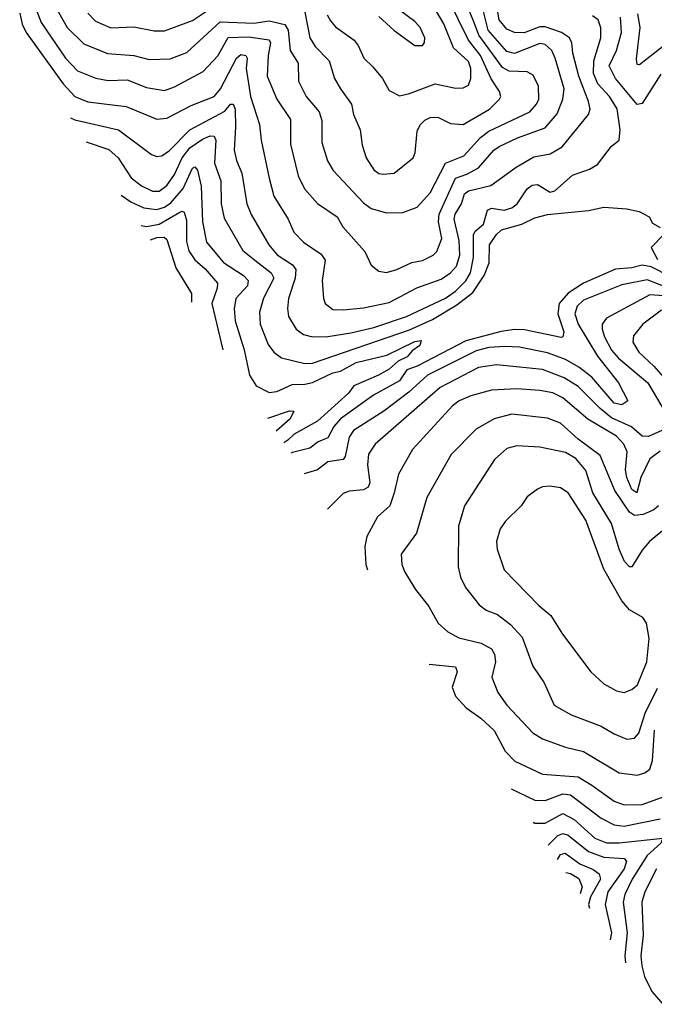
# Model space of a CAD drawing. Extents: x 1308313 to 1441400, y 959662 to 1036319.
# Tile 455 of 656: x 1400409 to 1402892, y 961515 to 965365. Entities that reach past the tile are written whole.
import ezdxf

# ---------------------------------------------------------------- set-up
doc = ezdxf.new("R2010")
doc.units = 0

msp = doc.modelspace()

# ---------------------------------------------------------------- linework, layer by layer
at = {"layer": '0CON10XD'}
for points in [[(1400440.9, 965490.9), (1400493.5, 965355), (1400588.4, 965215), (1400635, 965165.3), (1400706.9, 965136.9), (1400755, 965128.3), (1400829.9, 965129.9), (1400905, 965100.3), (1400975, 965089.2), (1401015, 965102.9), (1401127.6, 965162.4), (1401185, 965223.9), (1401225, 965295.6), (1401305, 965298), (1401385, 965287.1), (1401390.7, 965275), (1401381, 965225), (1401377.2, 965145), (1401414.8, 965054.8), (1401468.4, 964975), (1401468.2, 964878.2), (1401499.1, 964755), (1401523.6, 964703.6), (1401575, 964647.3), (1401651.5, 964595), (1401673.5, 964555), (1401759.1, 964459.1), (1401784.2, 964405), (1401815, 964382.1), (1401845, 964377.3), (1401885, 964388.7), (1401943.4, 964416.6), (1401985.7, 964424.3), (1402026.9, 964445), (1402041.2, 964458.8), (1402060.6, 964509.4), (1402048.3, 964575), (1402050.2, 964605), (1402114.2, 964745.8), (1402158.9, 964761.1), (1402204.3, 964785.7), (1402264.7, 964855), (1402285, 964870.2), (1402356.6, 964903.4), (1402465, 964942.4), (1402512.7, 964997.3), (1402534.3, 965055), (1402539.8, 965095), (1402504.7, 965215.3), (1402490.7, 965245), (1402465, 965268.4), (1402445, 965272.7), (1402345, 965233.7), (1402315, 965241), (1402242.1, 965325), (1402218.3, 965418.3)], [(1400543.5, 965425), (1400594.7, 965335), (1400660.5, 965270.5), (1400753.2, 965233.2), (1400855, 965225.9), (1400915, 965210), (1400997.8, 965212.2), (1401062.4, 965237.6), (1401193, 965357), (1401325, 965351.4), (1401385, 965361.5), (1401446.6, 965346.6), (1401460.2, 965325), (1401466.9, 965245), (1401498.2, 965195), (1401500.4, 965125), (1401529.7, 965065), (1401580.8, 965005), (1401591.6, 964971.6), (1401591.1, 964885), (1401613.9, 964813.9), (1401636.2, 964776.2), (1401755, 964649.2), (1401785, 964627.3), (1401845, 964610), (1401908.3, 964611.7), (1401965, 964632.2), (1402015, 964688.2), (1402075.1, 964804.9), (1402146.6, 964833.4), (1402212.4, 964905), (1402245, 964929.5), (1402404.8, 965005.2), (1402430.9, 965035), (1402440, 965055), (1402439.2, 965105), (1402418.1, 965148.1), (1402395, 965161.6), (1402325, 965163.8), (1402298.6, 965178.6), (1402205.4, 965305), (1402189, 965351), (1402147.1, 965455)], [(1400675, 965391.1), (1400705, 965359.2), (1400765, 965333.6), (1400855, 965338.1), (1400935, 965322.5), (1400975, 965322.5), (1401085, 965362.2), (1401195, 965435.2)], [(1401525.1, 965395.1), (1401543.8, 965293.9), (1401565, 965261.1), (1401619.6, 965205), (1401640.4, 965135), (1401665, 965094.5), (1401707.7, 965035), (1401715.5, 964995), (1401741.9, 964935), (1401748.5, 964875), (1401764.6, 964825), (1401795, 964778.6), (1401815, 964764.4), (1401831.1, 964761.1), (1401875, 964765.4), (1401948.5, 964825), (1401956.2, 964845), (1401965, 964930), (1401975.8, 964954.2), (1401995, 964972.5), (1402015, 964983.5), (1402045, 964984.5), (1402095, 964960), (1402145, 964955.4), (1402247.7, 965015), (1402287.1, 965055), (1402291.2, 965065), (1402287.1, 965085), (1402254, 965134), (1402212.5, 965225), (1402165.7, 965285.7), (1402085, 965451.1)], [(1400409, 965391), (1400418.3, 965348.3), (1400434, 965315), (1400579.1, 965115), (1400625, 965065.3), (1400675, 965044.8), (1400825, 965025.8), (1400945, 964977.1), (1400985, 964980), (1401080.5, 965029.5), (1401170.4, 965065), (1401195.1, 965094.9), (1401257.2, 965215), (1401275, 965229.7), (1401293.3, 965225), (1401299.5, 965215), (1401295.2, 965175), (1401312.3, 965065), (1401347.6, 964955), (1401353.5, 964895), (1401384.7, 964745.3), (1401402.9, 964675), (1401459.2, 964585), (1401482.3, 964535), (1401519.5, 964495), (1401588.4, 964448.4), (1401604.7, 964425), (1401592.7, 964345), (1401597.3, 964275), (1401604.5, 964255), (1401635, 964232.5), (1401675, 964231.2), (1401755, 964239.2), (1401855, 964259.5), (1401963.4, 964316.6), (1402058.9, 964351.1), (1402095, 964375.2), (1402117.9, 964402.1), (1402130.8, 964445), (1402128.4, 964501.6), (1402109.5, 964585), (1402113.1, 964605), (1402137.8, 964645), (1402149.5, 964685), (1402165, 964695.9), (1402253, 964717), (1402351.3, 964788.7), (1402421.2, 964828.8), (1402485, 964841.1), (1402531.2, 964868.8), (1402635, 964994.4), (1402640.9, 965015), (1402635.3, 965045), (1402596.7, 965145), (1402573.5, 965235), (1402569.7, 965275), (1402560.4, 965295), (1402529.5, 965315), (1402465, 965338.2), (1402445, 965337.1), (1402383.6, 965313.6), (1402345, 965315.7), (1402315, 965329), (1402285.2, 965365), (1402274.9, 965425)], [(1401611.9, 965385), (1401625, 965360.4), (1401645, 965338.2), (1401718.2, 965285), (1401733.8, 965265), (1401755.5, 965215), (1401791.1, 965181.1), (1401828.5, 965135), (1401855, 965089.2), (1401895, 965068.1), (1401935, 965076.9), (1402035, 965114.7), (1402115, 965097.7), (1402145, 965099.1), (1402165, 965110), (1402174.1, 965135.9), (1402173.9, 965175), (1402165, 965202.1), (1402106.2, 965255), (1402068.9, 965348.9), (1402035, 965406.7)], [(1401815, 965377.8), (1401875, 965322.9), (1401954.6, 965264.6), (1401985.4, 965264.6), (1401993.4, 965276.6), (1401994.4, 965295), (1401976.2, 965335), (1401955, 965358.2), (1401895, 965402.5)], [(1400607.5, 964981.7), (1400625, 964973.7), (1400795, 964934.7), (1400925, 964838.8), (1400945, 964830), (1400965, 964832.5), (1400995, 964854.2), (1401074.6, 964935.4), (1401212.3, 965007.7), (1401233.5, 965035), (1401245, 965035.5), (1401252.3, 965015), (1401254, 964945), (1401248.4, 964855), (1401256.9, 964815), (1401278.1, 964765), (1401298.2, 964645), (1401314.3, 964604.3), (1401384.2, 964485), (1401416.1, 964446.1), (1401476.3, 964406.3), (1401489.2, 964389.2), (1401487.1, 964355), (1401460.3, 964275), (1401456.4, 964236.4), (1401461.5, 964205), (1401490.9, 964155), (1401520, 964135), (1401555, 964124.7), (1401615, 964126.1), (1401705, 964140.9), (1401795, 964162), (1401922.9, 964205), (1402075, 964277.1), (1402115, 964304.5), (1402155.1, 964344.9), (1402172.7, 964375), (1402185.1, 964434.9), (1402185.2, 964524.8), (1402191.7, 964538.3), (1402224.2, 964565.8), (1402239.7, 964620.3), (1402255, 964628.4), (1402305, 964621.1), (1402335, 964629.5), (1402355.1, 964644.9), (1402395, 964703.9), (1402415, 964718.4), (1402435, 964720.7), (1402485, 964691.5), (1402503.4, 964696.6), (1402572.2, 964757.8), (1402638.5, 964781.5), (1402670.2, 964799.8), (1402725, 964870.8), (1402755.4, 964894.6), (1402758.2, 964935), (1402746.9, 965016.9), (1402717.6, 965065), (1402671.1, 965115), (1402654.9, 965154.9), (1402655.4, 965205), (1402683, 965295), (1402683.6, 965333.6), (1402672.5, 965365), (1402650.6, 965380.6)], [(1402917.8, 965152.2), (1402845, 965037.8), (1402825, 965033.5), (1402741, 965135), (1402715.7, 965185), (1402744.4, 965245), (1402764.5, 965315), (1402759.4, 965375)], [(1402925, 965258.9), (1402835, 965188.5), (1402825, 965190), (1402822.1, 965212.1), (1402837.2, 965335), (1402828, 965388)], [(1400668.8, 964888.4), (1400757.6, 964857.6), (1400794.7, 964825), (1400845, 964747.2), (1400886.2, 964716.2), (1400929.2, 964695), (1400955, 964695.3), (1400985, 964717.1), (1401015, 964760), (1401045, 964824.8), (1401075, 964864.5), (1401125, 964898.8), (1401155, 964911.3), (1401170.1, 964910.1), (1401176.2, 964895), (1401171.2, 964805), (1401195.6, 964735), (1401197.4, 964645), (1401209.3, 964589.3), (1401282.3, 964462.3), (1401335, 964421.8), (1401392.5, 964375), (1401403, 964355), (1401362.9, 964277.1), (1401348, 964222), (1401350.5, 964175), (1401381.1, 964095), (1401403.5, 964065), (1401433.6, 964043.6), (1401525, 964021.2), (1401555, 964022), (1401935, 964152.9), (1402025, 964193.5), (1402119.6, 964250.4), (1402181.7, 964298.3), (1402226.8, 964365), (1402245.6, 964415), (1402247.4, 964485), (1402275, 964525.2), (1402295, 964543.3), (1402374.2, 964565.8), (1402425, 964590.9), (1402475, 964603.7), (1402635, 964619.5), (1402695, 964632.5), (1402785.3, 964625.3), (1402832.5, 964615), (1402872.5, 964595), (1402885, 964570), (1402915, 964552.5)], [(1400806, 964679.6), (1400843.5, 964653.5), (1400895, 964629.7), (1400945, 964622.6), (1400975, 964632.8), (1401000.2, 964649.8), (1401048.8, 964705), (1401085, 964784.4), (1401095, 964790.6), (1401105, 964777.5), (1401118.9, 964715), (1401124.5, 964575), (1401140.4, 964495), (1401206.5, 964416.5), (1401285.1, 964365.1), (1401302.5, 964345), (1401300.7, 964325), (1401254.3, 964275), (1401247.8, 964235), (1401252.1, 964187.9), (1401287.4, 964075), (1401308.8, 963975), (1401334.1, 963934.1), (1401385, 963907.8), (1401415, 963912), (1401475, 963938.9), (1401525, 963939.6), (1401555, 963946.6), (1401635, 963984.5), (1401665, 963990.7), (1401725.6, 964025), (1401846.2, 964053.8), (1401955, 964107), (1401980.5, 964110.5), (1401975, 964090.8), (1401945, 964071.1), (1401925, 964047.4), (1401889.6, 964030.4), (1401855, 963999.4), (1401812.8, 963975), (1401716.2, 963933.8), (1401695.3, 963904.7), (1401575, 963795.2), (1401482.8, 963745), (1401458.4, 963721.6), (1401442.7, 963710.9)], [(1400884, 964561), (1400905, 964557.4), (1400955, 964566.4), (1401035, 964612.2), (1401045, 964616.8), (1401052.6, 964612.6), (1401061.7, 964581.7), (1401062.2, 964497.8), (1401071.2, 964461.2), (1401095, 964425.9), (1401135, 964391.6), (1401182.7, 964335), (1401181.4, 964315), (1401160.4, 964255), (1401203.8, 964074.3)], [(1400920.7, 964505.2), (1400945, 964514.3), (1400974.8, 964514.8), (1400985, 964506.4), (1401019.8, 964395), (1401080.7, 964295), (1401081.6, 964260.4)], [(1402930, 964525), (1402880, 964475), (1402905, 964428.1)], [(1402955, 964360.7), (1402879.5, 964399.5), (1402845, 964405.3), (1402804, 964395), (1402740.5, 964389.5), (1402615, 964335.6), (1402555, 964296.4), (1402519.8, 964255), (1402515.1, 964215), (1402538.1, 964145), (1402534.5, 964125.5), (1402527.7, 964122.3), (1402385, 964152.3), (1402345, 964153.9), (1402293.3, 964146.7), (1402155, 964109.2), (1401965, 964010.3), (1401923.3, 963996.7), (1401895, 963953.6), (1401793.1, 963896.9), (1401665, 963805.2), (1401638.6, 963775), (1401615, 963730.8), (1401576.8, 963715), (1401545, 963690.3), (1401476.5, 963673.5), (1401469.7, 963669.8)], [(1402945, 964316.6), (1402865, 964348.2), (1402765, 964328), (1402615, 964269), (1402590.5, 964245), (1402581.3, 964215), (1402594.9, 964174.9), (1402670.2, 964050.2), (1402751.6, 963945), (1402789.2, 963875), (1402765, 963859.1), (1402735, 963866.1), (1402647.6, 963967.6), (1402597, 964007), (1402545, 964036.5), (1402475, 964062.5), (1402365, 964084.4), (1402308, 964088), (1402245, 964083), (1402195, 964070.7), (1402005, 963975.5), (1401931.3, 963908.7), (1401833.4, 963835), (1401715, 963758.9), (1401697.7, 963732.3), (1401683.2, 963656.8), (1401675, 963645.4), (1401615, 963635.9), (1401575, 963605.3), (1401522.6, 963589.4)], [(1402985, 964281.7), (1402875, 964288.9), (1402705, 964198.7), (1402687.8, 964175), (1402687.8, 964155), (1402697, 964125), (1402725, 964072.9), (1402752.3, 964042.3), (1402866.6, 963945), (1402955.4, 963795.4)], [(1402921, 964229), (1402847.5, 964175), (1402811.1, 964128.9), (1402808.4, 964105), (1402831.2, 964065), (1402891, 964011), (1402945, 963948.6)], [(1402945, 963769.6), (1402870, 963735), (1402845, 963736.7), (1402802.9, 963772.9), (1402725, 963808.1), (1402680, 963845), (1402595, 963931.7), (1402539.6, 963965), (1402455, 963997.4), (1402275, 964015.2), (1402204.5, 964005), (1402055, 963927.5), (1401839.8, 963740.2), (1401800.4, 963705), (1401774, 963666), (1401770, 963625), (1401778.6, 963555), (1401773, 963537), (1401755, 963527.3), (1401697.9, 963522.1), (1401675, 963512.5), (1401613, 963451.8)], [(1402915, 963678.3), (1402875, 963647.8), (1402840, 963575), (1402824.2, 963515.8), (1402805, 963528.5), (1402784.4, 963575), (1402780, 963605), (1402785.6, 963675), (1402773.7, 963705), (1402745, 963736.7), (1402632.8, 963802.8), (1402535, 963887), (1402495, 963906.1), (1402445, 963915.7), (1402355, 963922.6), (1402255, 963916.8), (1402175, 963894.7), (1402128.9, 963875), (1402103.1, 963855), (1401946.2, 963685), (1401891.9, 963588.1), (1401874.3, 963515), (1401857.1, 963465), (1401809, 963421), (1401767.8, 963345), (1401759.3, 963305), (1401763.3, 963235), (1401769.6, 963213.5)], [(1401379.6, 963806.9), (1401465, 963836.3), (1401481.9, 963835), (1401468, 963805), (1401412.5, 963756.9)], [(1402908.5, 963465), (1402891.1, 963448.9), (1402848.9, 963431.1), (1402815, 963426.5), (1402795, 963440.3), (1402737.6, 963525), (1402681, 963661), (1402594.3, 963725), (1402525, 963787.9), (1402475, 963807.6), (1402335, 963823.4), (1402265.8, 963805), (1402195.3, 963764.7), (1402097.3, 963665), (1402002.7, 963497.3), (1401962.3, 963357.7), (1401902.2, 963275), (1401904.5, 963235), (1401916.5, 963205), (1401957.6, 963137.6), (1402010.6, 963070.6), (1402046.2, 963006.2), (1402085, 962971.5), (1402127.6, 962947.6), (1402215, 962927.1), (1402255, 962904.6), (1402266.4, 962885), (1402270.6, 962855), (1402256.2, 962795), (1402280.4, 962735), (1402314.6, 962685), (1402416.8, 962576.8), (1402455, 962553.3), (1402545, 962521.2), (1402615, 962504), (1402755, 962420.4), (1402825, 962411.6), (1402855, 962420.4), (1402875.2, 962434.8), (1402885, 962468.8), (1402892.6, 962587.4)], [(1402946.4, 963385), (1402873.1, 963325), (1402845, 963291.1), (1402805, 963225.8), (1402795, 963225.7), (1402776.3, 963246.3), (1402754.2, 963295), (1402724.8, 963394.8), (1402652.3, 963515), (1402625, 963603.1), (1402585, 963650), (1402545, 963672.4), (1402445, 963693.5), (1402355, 963699.6), (1402315, 963688.8), (1402267.1, 963645), (1402150, 963465), (1402126, 963385), (1402125.4, 963225.4), (1402134.5, 963185), (1402153.1, 963145), (1402207.2, 963077.2), (1402235, 963056.4), (1402279.2, 963039.1), (1402329.9, 962999.9), (1402375, 962950.6), (1402417.6, 962837.6), (1402461.9, 962771.9), (1402500.6, 962685), (1402567.1, 962647.1), (1402685, 962602.8), (1402735, 962572.9), (1402785, 962552.5), (1402814.7, 962555.3), (1402831.6, 962575), (1402856.5, 962653.5), (1402905, 962750.9)], [(1402775, 962734.5), (1402805, 962745.6), (1402827.1, 962765), (1402863.6, 962855), (1402872.7, 962945), (1402862, 963005), (1402847.4, 963027.4), (1402795, 963058.3), (1402765, 963092.7), (1402695, 963217.3), (1402625, 963407.9), (1402555, 963515.5), (1402525, 963534.6), (1402485, 963541.2), (1402455, 963538.9), (1402435, 963529.4), (1402395, 963499.2), (1402371.9, 963465), (1402309.4, 963405), (1402289.4, 963375), (1402274.7, 963325.3), (1402276.9, 963295), (1402305, 963214.2), (1402440.6, 963075), (1402487.3, 963035), (1402532.8, 962962.8), (1402643.5, 962815), (1402695, 962768.9), (1402745, 962740.8), (1402775, 962734.5)], [(1402011.5, 962845.5), (1402115, 962834.2), (1402120.4, 962815), (1402101.9, 962755), (1402115, 962720), (1402156.2, 962675), (1402213.6, 962633.6), (1402265.5, 962585.5), (1402308.9, 962505), (1402346.1, 962466.1), (1402455, 962414.7), (1402595, 962405.2), (1402648.3, 962371.7), (1402735, 962309.8), (1402775, 962295.3), (1402845, 962296.5), (1402935, 962328.8)], [(1402332.2, 962357.5), (1402425, 962313.3), (1402465, 962312), (1402535, 962338.6), (1402565, 962334.8), (1402685, 962242.9), (1402735, 962217.2), (1402775, 962212.4), (1402915, 962240.2)], [(1402418.1, 962226.8), (1402425, 962223.9), (1402465, 962223.9), (1402535, 962261.6), (1402578.2, 962238.2), (1402659.7, 962165), (1402705, 962147.2), (1402755, 962146.1), (1402925.8, 962165), (1402917.8, 962145), (1402865, 962097.5), (1402806.1, 962005), (1402777.1, 961945), (1402770, 961915), (1402785.8, 961795), (1402777, 961705), (1402779.2, 961677.4)], [(1402477, 962137.2), (1402515, 962174.8), (1402535, 962183.6), (1402555, 962176), (1402635, 962112.5), (1402695, 962090.9), (1402774.2, 962085), (1402784, 962075), (1402774.5, 962045), (1402710.2, 961955), (1402699.8, 961905), (1402724.6, 961795), (1402720.2, 961767.2)], [(1402513.7, 962081.4), (1402525, 962100.7), (1402543.6, 962106.4), (1402601.4, 962065), (1402652.9, 962042.9), (1402676.9, 962025), (1402681.2, 962005), (1402643.2, 961935), (1402634.6, 961905), (1402638.6, 961891.2)], [(1402546.6, 962031.2), (1402565, 962027.1), (1402596.7, 962006.7), (1402610.3, 961975), (1402602, 961947)], [(1402900.6, 962045), (1402854.9, 961955.1), (1402843.3, 961915), (1402849, 961785), (1402839.4, 961705), (1402842.9, 961665), (1402854.2, 961624.2), (1402882, 961565), (1402925.1, 961515.1)]]:
    msp.add_lwpolyline(points, dxfattribs=at)

doc.saveas('drawing.dxf')
